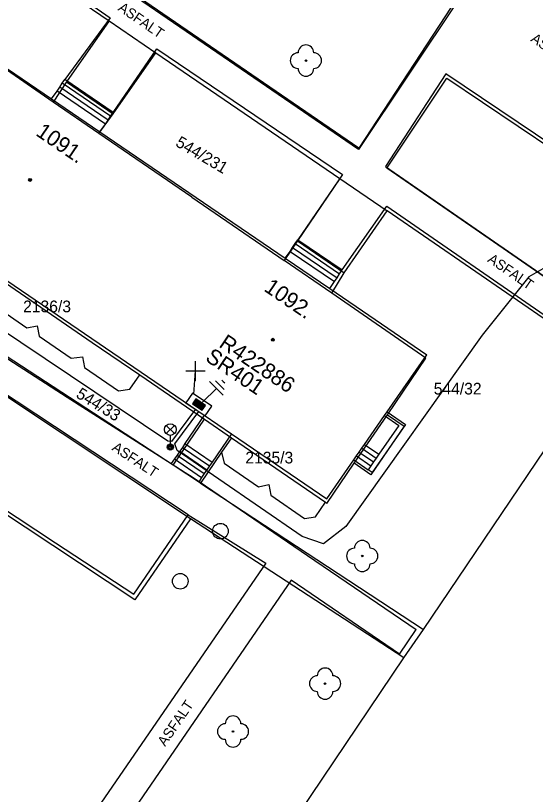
# Model space of a CAD drawing. Extents: x -540150 to -533593, y -1185082 to -1180066.
# Drawn here: x -536355.19 to -536321.88, y -1184365.5 to -1184315.58 of the extents above; entities that cross this region are included whole.
import ezdxf

# ---------------------------------------------------------------- set-up
doc = ezdxf.new("R2010")
doc.units = 0
for name, color, linetype in [('KN_HRAN_PARCEL', 7, 'Continuous'), ('KN_PARC_Č', 7, 'Continuous'), ('KN_VKP_HRAN_', 7, 'Continuous'), ('Vrstva 1', 7, 'Continuous'), ('Vrstva 10', 7, 'Continuous'), ('Vrstva 11', 7, 'Continuous'), ('Vrstva 14', 7, 'Continuous'), ('Vrstva 15', 7, 'Continuous'), ('Vrstva 22', 7, 'Continuous'), ('Vrstva 27', 7, 'Continuous'), ('Vrstva 28', 7, 'Continuous'), ('Vrstva 29', 7, 'Continuous'), ('Vrstva 30', 7, 'Continuous'), ('Vrstva 33', 7, 'Continuous'), ('Vrstva 34', 7, 'Continuous'), ('Vrstva 39', 7, 'Continuous'), ('Vrstva 40', 7, 'Continuous'), ('Vrstva 47', 7, 'Continuous'), ('Vrstva 5', 7, 'Continuous'), ('Vrstva 59', 7, 'Continuous'), ('Vrstva 7', 7, 'Continuous'), ('Vrstva 8', 7, 'Continuous')]:
    doc.layers.add(name, color=color, linetype=linetype)

# ---------------------------------------------------------------- blocks, each defined once
blk = doc.blocks.new('NN800')
at = {"layer": 'Vrstva 1'}
for points in [[(-0.442, 0.442), (0.442, -0.442)], [(-0.442, -0.442), (0.442, 0.442)]]:
    blk.add_lwpolyline(points, dxfattribs=at)
blk = doc.blocks.new('NN620')
at = {"layer": 'Vrstva 8'}
for points in [[(0.752, 0.004), (-0.748, 0.004)], [(-0.748, 0.004), (-0.748, -0.746)], [(0.752, -0.746), (0.752, 0.004)], [(0.368, -0.18), (-0.376, -0.18)], [(-0.376, -0.18), (-0.376, -0.558)], [(0.321, -0.227), (-0.329, -0.227)], [(-0.329, -0.227), (-0.329, -0.51)], [(0.274, -0.274), (-0.281, -0.274)], [(-0.281, -0.274), (-0.281, -0.463)], [(-0.281, -0.463), (0.274, -0.463)], [(0.227, -0.321), (-0.234, -0.321)], [(-0.234, -0.321), (-0.234, -0.416)], [(-0.234, -0.416), (0.227, -0.416)], [(-0.193, -0.369), (0.185, -0.369)], [(0.227, -0.416), (0.227, -0.321)], [(0.274, -0.463), (0.274, -0.274)], [(0.321, -0.51), (0.321, -0.227)], [(0.368, -0.558), (0.368, -0.18)], [(-0.748, -0.746), (0.752, -0.746)], [(-0.376, -0.558), (0.368, -0.558)], [(-0.329, -0.51), (0.321, -0.51)]]:
    blk.add_lwpolyline(points, dxfattribs=at)
blk = doc.blocks.new('NN810')
at = {"layer": 'Vrstva 14'}
for points in [[(0.004, -0.64), (0.004, -1.89)], [(0.629, -1.89), (-0.621, -1.89)], [(0.388, -2.2), (-0.399, -2.2)], [(0.004, -2.515), (-0.124, -2.515)], [(0.137, -2.515), (0.004, -2.515)]]:
    blk.add_lwpolyline(points, dxfattribs=at)

msp = doc.modelspace()

# ---------------------------------------------------------------- linework, layer by layer
at = {"layer": 'KN_HRAN_PARCEL'}
for p, q in [((-536343.991, -1184347.825), (-536427.011, -1184292.705)), ((-536333.221, -1184324.155), (-536359.771, -1184305.975)), ((-536361.011, -1184307.815), (-536349.201, -1184315.925)), ((-536324.931, -1184311.735), (-536333.221, -1184324.155)), ((-536349.201, -1184315.925), (-536351.931, -1184319.825)), ((-536349.201, -1184315.925), (-536346.201, -1184317.975)), ((-536352.791, -1184321.125), (-536358.711, -1184317.055)), ((-536348.941, -1184321.875), (-536346.201, -1184317.975)), ((-536346.201, -1184317.975), (-536334.421, -1184326.025)), ((-536351.931, -1184319.825), (-536352.791, -1184321.125)), ((-536331.411, -1184325.365), (-536327.561, -1184319.595)), ((-536327.561, -1184319.595), (-536317.811, -1184326.155)), ((-536349.851, -1184323.145), (-536348.941, -1184321.875)), ((-536343.901, -1184327.225), (-536349.851, -1184323.145)), ((-536301.311, -1184346.175), (-536331.411, -1184325.365)), ((-536334.421, -1184326.025), (-536337.121, -1184330.015)), ((-536334.421, -1184326.025), (-536331.391, -1184328.105)), ((-536343.901, -1184327.225), (-536337.991, -1184331.285)), ((-536334.141, -1184332.065), (-536331.391, -1184328.105)), ((-536302.481, -1184347.955), (-536331.391, -1184328.105)), ((-536337.121, -1184330.015), (-536337.991, -1184331.285)), ((-536356.191, -1184332.465), (-536350.281, -1184336.525)), ((-536334.931, -1184333.375), (-536334.141, -1184332.065)), ((-536328.901, -1184337.535), (-536334.931, -1184333.375)), ((-536356.641, -1184334.095), (-536354.471, -1184335.585)), ((-536354.471, -1184335.585), (-536353.801, -1184335.455)), ((-536353.801, -1184335.455), (-536353.691, -1184336.125)), ((-536345.101, -1184344.385), (-536358.341, -1184335.755)), ((-536353.691, -1184336.125), (-536351.631, -1184337.545)), ((-536350.281, -1184336.525), (-536347.231, -1184338.615)), ((-536351.631, -1184337.545), (-536350.901, -1184337.445)), ((-536350.901, -1184337.445), (-536350.771, -1184338.125)), ((-536331.371, -1184341.165), (-536328.901, -1184337.535)), ((-536350.771, -1184338.125), (-536348.591, -1184339.625)), ((-536347.871, -1184339.525), (-536347.231, -1184338.615)), ((-536347.231, -1184338.615), (-536343.091, -1184341.455)), ((-536329.061, -1184354.925), (-536318.521, -1184339.295)), ((-536348.591, -1184339.625), (-536347.871, -1184339.525)), ((-536331.371, -1184341.165), (-536330.291, -1184341.905)), ((-536345.101, -1184344.385), (-536343.091, -1184341.455)), ((-536330.291, -1184341.905), (-536332.421, -1184345.005)), ((-536341.361, -1184342.645), (-536341.991, -1184343.565)), ((-536341.361, -1184342.645), (-536335.341, -1184346.775)), ((-536341.991, -1184343.565), (-536343.341, -1184345.555)), ((-536341.991, -1184343.565), (-536341.821, -1184344.275)), ((-536343.341, -1184345.555), (-536345.101, -1184344.385)), ((-536341.821, -1184344.275), (-536339.631, -1184345.775)), ((-536335.241, -1184346.845), (-536333.501, -1184344.275)), ((-536332.421, -1184345.005), (-536333.501, -1184344.275)), ((-536343.341, -1184345.555), (-536329.061, -1184354.925)), ((-536339.631, -1184345.775), (-536338.961, -1184345.635)), ((-536338.961, -1184345.635), (-536338.841, -1184346.315)), ((-536347.551, -1184353.035), (-536357.691, -1184346.325)), ((-536338.841, -1184346.315), (-536336.671, -1184347.805)), ((-536335.971, -1184347.695), (-536335.341, -1184346.775)), ((-536335.341, -1184346.775), (-536335.241, -1184346.845)), ((-536343.991, -1184347.825), (-536347.551, -1184353.035)), ((-536330.311, -1184356.745), (-536343.991, -1184347.825)), ((-536336.671, -1184347.805), (-536335.971, -1184347.695)), ((-536330.311, -1184356.745), (-536329.061, -1184354.925)), ((-536351.031, -1184387.435), (-536330.311, -1184356.745))]:
    msp.add_line(p, q, dxfattribs=at)
at = {"layer": 'KN_VKP_HRAN_'}
for p, q in [((-536351.931, -1184319.825), (-536348.941, -1184321.875)), ((-536349.851, -1184323.145), (-536352.791, -1184321.125)), ((-536337.121, -1184330.015), (-536334.141, -1184332.065)), ((-536334.931, -1184333.375), (-536337.991, -1184331.285)), ((-536333.501, -1184344.275), (-536331.371, -1184341.165)), ((-536343.091, -1184341.455), (-536341.361, -1184342.645))]:
    msp.add_line(p, q, dxfattribs=at)
at = {"layer": 'Vrstva 10'}
for p, q in [((-536344.131, -1184347.585), (-536366.486, -1184332.805)), ((-536357.651, -1184346.075), (-536352.631, -1184349.365)), ((-536347.611, -1184352.655), (-536344.131, -1184347.585)), ((-536352.631, -1184349.365), (-536347.611, -1184352.655))]:
    msp.add_line(p, q, dxfattribs=at)
at = {"layer": 'Vrstva 11'}
for p, q in [((-536333.201, -1184324.075), (-536359.801, -1184305.795)), ((-536361.011, -1184307.535), (-536349.131, -1184315.715)), ((-536324.827, -1184311.277), (-536333.201, -1184324.075)), ((-536349.131, -1184315.715), (-536352.031, -1184319.675)), ((-536348.934, -1184321.787), (-536346.151, -1184317.705)), ((-536346.151, -1184317.705), (-536334.251, -1184325.765)), ((-536327.621, -1184319.315), (-536331.501, -1184325.245)), ((-536317.881, -1184325.895), (-536327.621, -1184319.315)), ((-536349.103, -1184322.034), (-536352.2, -1184319.922)), ((-536348.934, -1184321.787), (-536352.031, -1184319.675)), ((-536349.441, -1184322.53), (-536352.538, -1184320.418)), ((-536349.272, -1184322.282), (-536352.369, -1184320.17)), ((-536331.501, -1184325.245), (-536301.341, -1184346.125)), ((-536334.251, -1184325.765), (-536337.103, -1184329.948)), ((-536334.261, -1184331.885), (-536331.401, -1184327.805)), ((-536331.401, -1184327.805), (-536279.291, -1184363.795)), ((-536337.103, -1184329.948), (-536334.261, -1184331.885)), ((-536337.44, -1184330.443), (-536334.598, -1184332.38)), ((-536337.271, -1184330.195), (-536334.429, -1184332.132)), ((-536337.609, -1184330.691), (-536334.767, -1184332.628)), ((-536358.541, -1184335.765), (-536351.881, -1184340.03)), ((-536351.881, -1184340.03), (-536345.221, -1184344.295)), ((-536344.509, -1184343.252), (-536342.763, -1184344.443)), ((-536344.34, -1184343.004), (-536342.594, -1184344.195)), ((-536332.999, -1184343.309), (-536332.084, -1184343.944)), ((-536332.828, -1184343.063), (-536331.913, -1184343.698)), ((-536344.847, -1184343.748), (-536343.101, -1184344.939)), ((-536344.678, -1184343.5), (-536342.932, -1184344.691)), ((-536333.341, -1184343.802), (-536332.426, -1184344.437)), ((-536333.17, -1184343.556), (-536332.255, -1184344.191)), ((-536345.017, -1184343.996), (-536343.271, -1184345.187)), ((-536333.513, -1184344.049), (-536332.598, -1184344.684)), ((-536343.441, -1184345.435), (-536336.481, -1184350.185)), ((-536344.131, -1184347.585), (-536339.151, -1184350.665)), ((-536336.481, -1184350.185), (-536329.521, -1184354.935)), ((-536339.151, -1184350.665), (-536350.431, -1184367.075)), ((-536337.531, -1184351.765), (-536348.817, -1184368.184)), ((-536330.59, -1184356.502), (-536337.531, -1184351.765)), ((-536330.59, -1184356.502), (-536329.521, -1184354.935))]:
    msp.add_line(p, q, dxfattribs=at)
for points in [[(-536352.883, -1184320.925), (-536352.538, -1184320.418), (-536352.369, -1184320.17), (-536352.2, -1184319.922), (-536352.031, -1184319.675)], [(-536349.786, -1184323.036), (-536349.441, -1184322.53), (-536349.272, -1184322.282), (-536349.103, -1184322.034), (-536348.934, -1184321.787)], [(-536337.91, -1184331.132), (-536337.609, -1184330.691), (-536337.44, -1184330.443), (-536337.271, -1184330.195), (-536337.103, -1184329.948)], [(-536335.068, -1184333.069), (-536334.767, -1184332.628), (-536334.598, -1184332.38), (-536334.429, -1184332.132), (-536334.261, -1184331.885)], [(-536343.108, -1184341.197), (-536344.34, -1184343.004), (-536344.509, -1184343.252), (-536344.678, -1184343.5), (-536344.847, -1184343.748), (-536345.017, -1184343.996), (-536345.221, -1184344.295)], [(-536341.362, -1184342.387), (-536342.594, -1184344.195), (-536342.763, -1184344.443), (-536342.932, -1184344.691), (-536343.101, -1184344.939), (-536343.271, -1184345.187), (-536343.441, -1184345.435)], [(-536345.221, -1184344.295), (-536344.327, -1184344.859), (-536343.881, -1184345.143), (-536343.66, -1184345.288), (-536343.441, -1184345.435)]]:
    msp.add_lwpolyline(points, dxfattribs=at)
at = {"layer": 'Vrstva 22'}
for centre in [(-536336.591, -1184318.465), (-536332.981, -1184350.215), (-536335.361, -1184358.395), (-536341.261, -1184361.465)]:
    msp.add_circle(centre, 0.05, dxfattribs=at)
for centre, start, end in [((-536336.591, -1184317.965), 0, 180), ((-536337.091, -1184318.465), 90, 270), ((-536336.091, -1184318.465), 270, 90), ((-536336.591, -1184318.965), 180, 0), ((-536332.981, -1184349.715), 0, 180), ((-536333.481, -1184350.215), 90, 270), ((-536332.481, -1184350.215), 270, 90), ((-536332.981, -1184350.715), 180, 0), ((-536335.361, -1184357.895), 0, 180), ((-536335.861, -1184358.395), 90, 270), ((-536334.861, -1184358.395), 270, 90), ((-536335.361, -1184358.895), 180, 0), ((-536341.261, -1184360.965), 0, 180), ((-536341.761, -1184361.465), 90, 270), ((-536340.761, -1184361.465), 270, 90), ((-536341.261, -1184361.965), 180, 0)]:
    msp.add_arc(centre, 0.5, start, end, dxfattribs=at)
at = {"layer": 'Vrstva 27'}
for centre in [(-536342.071, -1184348.625), (-536344.641, -1184351.835)]:
    msp.add_circle(centre, 0.5, dxfattribs=at)
at = {"layer": 'Vrstva 33'}
for p, q in [((-536345.546, -1184342.375), (-536345.016, -1184341.845)), ((-536345.546, -1184341.845), (-536345.016, -1184342.375)), ((-536345.281, -1184342.485), (-536345.281, -1184343.235))]:
    msp.add_line(p, q, dxfattribs=at)
for centre, radius in [((-536345.281, -1184342.11), 0.375), ((-536345.281, -1184343.235), 0.2), ((-536345.281, -1184343.235), 0.145), ((-536345.281, -1184343.235), 0.0876)]:
    msp.add_circle(centre, radius, dxfattribs=at)
at = {"layer": 'Vrstva 39'}
for centre, radius in [((-536354.267, -1184326.118), 0.09), ((-536354.267, -1184326.118), 0.0398), ((-536338.708, -1184336.354), 0.09), ((-536338.708, -1184336.354), 0.0398)]:
    msp.add_circle(centre, radius, dxfattribs=at)
at = {"layer": 'Vrstva 5'}
for points in [[(-536373.82, -1184306.651), (-536367.675, -1184310.841), (-536364.664, -1184312.893), (-536352.883, -1184320.925), (-536349.786, -1184323.036), (-536337.91, -1184331.132), (-536335.068, -1184333.069), (-536328.841, -1184337.315)], [(-536380.191, -1184315.905), (-536372.814, -1184320.937), (-536371.118, -1184322.093), (-536358.051, -1184331.005), (-536356.17, -1184332.288), (-536343.108, -1184341.197), (-536341.362, -1184342.387), (-536335.251, -1184346.555)], [(-536343.658, -1184340.815), (-536345.198, -1184342.881), (-536345.431, -1184342.855), (-536359.561, -1184333.395), (-536359.796, -1184332.634), (-536358.575, -1184330.648), (-536358.584, -1184330.633), (-536360.027, -1184332.52), (-536360.571, -1184332.625), (-536372.521, -1184324.405), (-536374.124, -1184321.718), (-536373.182, -1184320.686)], [(-536320.971, -1184331.555), (-536322.301, -1184332.325), (-536325.301, -1184336.055), (-536334.041, -1184348.315), (-536335.471, -1184349.445), (-536336.841, -1184348.975), (-536344.831, -1184343.455), (-536344.998, -1184343.03), (-536343.458, -1184340.965)], [(-536335.251, -1184346.555), (-536333.513, -1184344.049), (-536333.341, -1184343.802), (-536333.17, -1184343.556), (-536332.999, -1184343.309), (-536332.828, -1184343.063), (-536331.55, -1184341.219), (-536331.379, -1184340.973), (-536328.841, -1184337.315)]]:
    msp.add_lwpolyline(points, dxfattribs=at)
at = {"layer": 'Vrstva 59'}
msp.add_lwpolyline([(-536343.769, -1184339.852), (-536343.661, -1184338.356)], dxfattribs=at)
at = {"layer": 'Vrstva 7'}
for p, q in [((-536331.55, -1184341.219), (-536330.634, -1184341.855)), ((-536331.379, -1184340.973), (-536330.217, -1184341.78))]:
    msp.add_line(p, q, dxfattribs=at)
for points in [[(-536330.217, -1184341.78), (-536332.351, -1184344.855), (-536332.598, -1184344.684)], [(-536330.634, -1184341.855), (-536331.913, -1184343.698), (-536332.084, -1184343.944), (-536332.255, -1184344.191), (-536332.426, -1184344.437), (-536332.598, -1184344.684)]]:
    msp.add_lwpolyline(points, dxfattribs=at)

# ---------------------------------------------------------------- block references
at = {"layer": 'Vrstva 15', "rotation": 135}
msp.add_blockref('NN810', (-536343.658, -1184340.815), dxfattribs=at)
at = {"layer": 'Vrstva 28', "rotation": 145.91936665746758}
msp.add_blockref('NN620', (-536343.658, -1184340.816), dxfattribs=at)
at = {"layer": 'Vrstva 34', "rotation": 45}
msp.add_blockref('NN800', (-536343.661, -1184338.357), dxfattribs=at)

# ---------------------------------------------------------------- texts
at = {"layer": 'KN_PARC_Č'}
for s, rotation, p in [('544/231', 329.4, (-536345.001, -1184323.905)), ('544/33', 328.5, (-536351.381, -1184340.015))]:
    msp.add_text(s, height=0.75, rotation=rotation, dxfattribs=at).set_placement(p)
for s, p in [('2136/3', (-536354.711, -1184334.595)), ('544/32', (-536328.401, -1184339.865)), ('2135/3', (-536340.471, -1184344.285))]:
    msp.add_text(s, height=0.75, dxfattribs=at).set_placement(p)
at = {"layer": 'Vrstva 29'}
msp.add_text('R422886', height=1, rotation=325.919, dxfattribs=at).set_placement((-536342.223, -1184336.774))
at = {"layer": 'Vrstva 30'}
msp.add_text('SR401', height=1, rotation=325.919, dxfattribs=at).set_placement((-536343.102, -1184337.653))
at = {"layer": 'Vrstva 40'}
for rotation, p in [(325.5024, (-536348.68, -1184315.212)), (325.4992, (-536322.235, -1184317.193)), (325.3689, (-536325, -1184331.321)), (326.5293, (-536349.072, -1184343.4)), (55.4964, (-536345.614, -1184362.46))]:
    msp.add_text('ASFALT', height=0.65, rotation=rotation, dxfattribs=at).set_placement(p)
at = {"layer": 'Vrstva 47'}
for s, p in [('1091.', (-536353.956, -1184323.22)), ('1092.', (-536339.337, -1184333.186))]:
    msp.add_text(s, height=1, rotation=325.7162, dxfattribs=at).set_placement(p)

doc.saveas('drawing.dxf')
